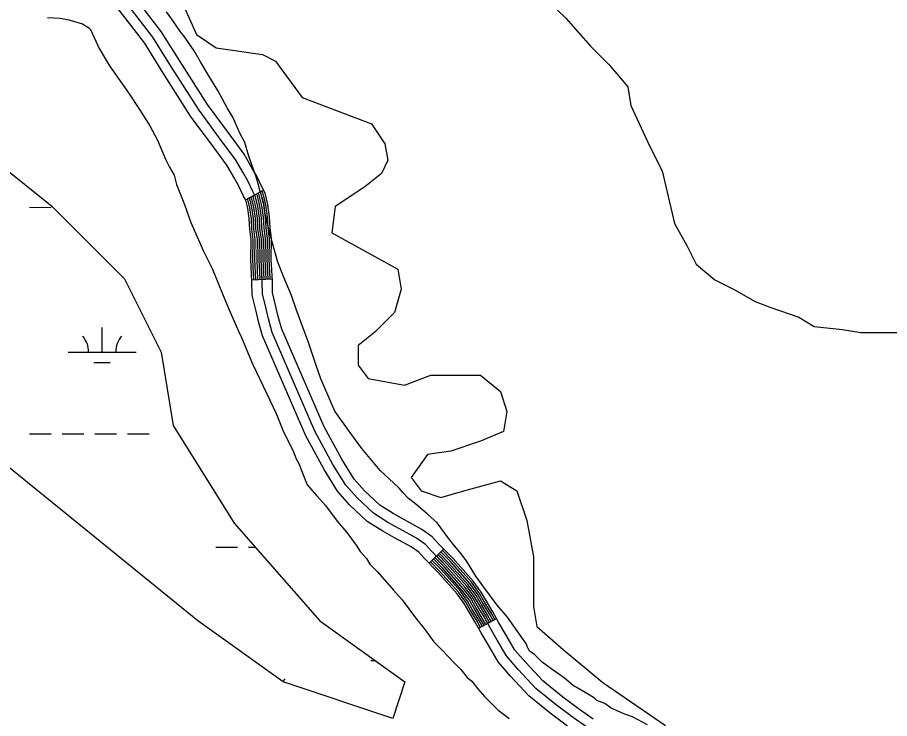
# Model space of a CAD drawing. Extents: x 3245246 to 3283090, y 806824 to 832173.
# Drawn here: x 3254809 to 3256091, y 825980 to 827010 of the extents above; entities that cross this region are included whole.
import ezdxf

# ---------------------------------------------------------------- set-up
doc = ezdxf.new("R2010")
doc.units = 0
for name, color, linetype in [('V-ROAD-CNTR', 7, 'Continuous'), ('V-SITE-VEGE', 7, 'Continuous'), ('V-TOPO-SHOR', 7, 'Continuous'), ('V-WETL-SWMP', 7, 'Continuous')]:
    doc.layers.add(name, color=color, linetype=linetype)

msp = doc.modelspace()

# ---------------------------------------------------------------- linework, layer by layer
at = {"layer": 'V-ROAD-CNTR'}
for p, q in [((3255144, 826742.4), (3255170.4, 826756.6)), ((3255153.2, 826624.9), (3255183.2, 826626.4)), ((3255413.7, 826208.6), (3255435.2, 826229.6)), ((3255486.7, 826112.9), (3255512.9, 826127.4))]:
    msp.add_line(p, q, dxfattribs=at)
for points in [[(3255370.2, 826259.2), (3255353.2, 826268.4), (3255332, 826281.8), (3255307.8, 826304.4), (3255291.3, 826323.3), (3255272.4, 826353.7), (3255245.9, 826402.4), (3255183, 826547.3), (3255177.5, 826567.4), (3255174.1, 826582.3), (3255168.7, 826604.2), (3255168.4, 826622.1), (3255166.8, 826654.9), (3255167.3, 826684.5), (3255165.1, 826700.4), (3255164.5, 826715.7), (3255162, 826732.6), (3255158.6, 826746.9), (3255154.5, 826754.6), (3255147.1, 826770.2), (3255139.8, 826782.9), (3255129.1, 826801.4), (3255109.8, 826827.7), (3255075.6, 826873.8), (3255035.2, 826937.4), (3255007.6, 826981.2), (3254963, 827039.7)], [(3255377.5, 826272.3), (3255360.8, 826281.3), (3255341.2, 826293.7), (3255318.6, 826314.9), (3255303.4, 826332.2), (3255285.3, 826361.2), (3255259.4, 826409), (3255197.2, 826552.3), (3255192.1, 826571.1), (3255188.7, 826585.8), (3255183.7, 826606.2), (3255183.4, 826622.6), (3255181.8, 826655.2), (3255182.3, 826685.4), (3255180.1, 826701.7), (3255179.4, 826717.1), (3255176.7, 826735.4), (3255172.7, 826752.3), (3255167.9, 826761.3), (3255160.4, 826777.1), (3255152.8, 826790.3), (3255141.7, 826809.6), (3255121.9, 826836.7), (3255088, 826882.3), (3255047.9, 826945.4), (3255020, 826989.8), (3254974, 827049.9)], [(3255363, 826246), (3255345.6, 826255.4), (3255322.7, 826269.9), (3255297, 826294), (3255279.2, 826314.3), (3255259.4, 826346.1), (3255232.4, 826395.8), (3255168.8, 826542.3), (3255163, 826563.7), (3255159.5, 826578.8), (3255153.8, 826602.3), (3255153.4, 826621.6), (3255151.8, 826654.7), (3255152.3, 826683.6), (3255150.1, 826699), (3255149.5, 826714.3), (3255147.2, 826729.8), (3255144.4, 826741.6), (3255141.1, 826747.8), (3255133.8, 826763.2), (3255126.8, 826775.4), (3255116.5, 826793.3), (3255097.8, 826818.8), (3255063.2, 826865.3), (3255022.5, 826929.4), (3254995.3, 826972.7), (3254951.9, 827029.4)], [(3255156.2, 826625), (3255154.8, 826654.7), (3255155.3, 826683.7), (3255153.1, 826699.3), (3255152.5, 826714.5), (3255150.2, 826730.4), (3255147.3, 826742.7), (3255146.6, 826743.9)], [(3255159.2, 826625.2), (3255157.8, 826654.8), (3255158.3, 826683.9), (3255156.1, 826699.6), (3255155.5, 826714.8), (3255153.1, 826730.9), (3255150.1, 826743.7), (3255149.3, 826745.3)], [(3255162.2, 826625.3), (3255160.8, 826654.8), (3255161.3, 826684.1), (3255159.1, 826699.8), (3255158.5, 826715.1), (3255156.1, 826731.5), (3255152.9, 826744.8), (3255151.9, 826746.7)], [(3255165.2, 826625.5), (3255163.8, 826654.9), (3255164.3, 826684.3), (3255162.1, 826700.1), (3255161.5, 826715.4), (3255159, 826732.1), (3255155.8, 826745.9), (3255154.6, 826748.1)], [(3255168.2, 826625.6), (3255166.8, 826654.9), (3255167.3, 826684.5), (3255165.1, 826700.4), (3255164.5, 826715.7), (3255162, 826732.6), (3255158.6, 826746.9), (3255157.2, 826749.5)], [(3255171.2, 826625.8), (3255169.8, 826655), (3255170.3, 826684.6), (3255168.1, 826700.6), (3255167.5, 826716), (3255164.9, 826733.2), (3255161.4, 826748), (3255159.9, 826750.9)], [(3255174.2, 826625.9), (3255172.8, 826655), (3255173.3, 826684.8), (3255171.1, 826700.9), (3255170.4, 826716.2), (3255167.9, 826733.7), (3255164.2, 826749.1), (3255162.5, 826752.3)], [(3255177.2, 826626.1), (3255175.8, 826655.1), (3255176.3, 826685), (3255174.1, 826701.2), (3255173.4, 826716.5), (3255170.8, 826734.3), (3255167.1, 826750.2), (3255165.1, 826753.8)], [(3255180.2, 826626.2), (3255178.8, 826655.1), (3255179.3, 826685.2), (3255177.1, 826701.4), (3255176.4, 826716.8), (3255173.8, 826734.9), (3255169.9, 826751.2), (3255167.8, 826755.2)], [(3255654.9, 825979.5), (3255634.7, 825993.6), (3255610.1, 826011.7), (3255580.8, 826035.5), (3255555.9, 826062.6), (3255539.7, 826081), (3255526.9, 826102.9), (3255516.4, 826121.1), (3255507.6, 826137.1), (3255497.9, 826152.8), (3255490.5, 826165.8), (3255478.4, 826182.3), (3255448.9, 826215.4), (3255428.3, 826236.6), (3255418.5, 826247.4), (3255403.1, 826257.9), (3255377.5, 826272.3)], [(3255647.1, 825966.7), (3255626, 825981.4), (3255600.9, 825999.8), (3255570.5, 826024.6), (3255544.8, 826052.6), (3255527.5, 826072.2), (3255513.9, 826095.4), (3255503.3, 826113.8), (3255494.6, 826129.6), (3255485, 826145.2), (3255477.9, 826157.6), (3255466.7, 826172.9), (3255437.9, 826205.2), (3255417.4, 826226.3), (3255408.6, 826236), (3255395.2, 826245.1), (3255370.2, 826259.2)], [(3255617.2, 825969.2), (3255591.7, 825988), (3255560.2, 826013.6), (3255533.6, 826042.6), (3255515.3, 826063.4), (3255500.9, 826087.9), (3255490.3, 826106.4), (3255481.6, 826122), (3255472.1, 826137.5), (3255465.3, 826149.4), (3255455, 826163.5), (3255427, 826195), (3255406.5, 826216), (3255398.7, 826224.6), (3255387.2, 826232.4), (3255363, 826246)], [(3255499.8, 826120.1), (3255494.6, 826129.6), (3255485, 826145.2), (3255477.9, 826157.6), (3255466.7, 826172.9), (3255437.9, 826205.2), (3255424.4, 826219.1)], [(3255502.4, 826121.6), (3255497.2, 826131.1), (3255487.6, 826146.7), (3255480.4, 826159.3), (3255469.1, 826174.8), (3255440.1, 826207.3), (3255426.6, 826221.2)], [(3255505.1, 826123), (3255499.8, 826132.6), (3255490.2, 826148.2), (3255482.9, 826160.9), (3255471.4, 826176.7), (3255442.3, 826209.3), (3255428.7, 826223.3)], [(3255507.7, 826124.5), (3255502.4, 826134.1), (3255492.8, 826149.7), (3255485.5, 826162.5), (3255473.7, 826178.6), (3255444.5, 826211.4), (3255430.9, 826225.4)], [(3255510.3, 826125.9), (3255505, 826135.6), (3255495.4, 826151.3), (3255488, 826164.2), (3255476.1, 826180.5), (3255446.7, 826213.4), (3255433, 826227.5)], [(3255489.3, 826114.3), (3255484.2, 826123.5), (3255474.7, 826139), (3255467.8, 826151.1), (3255457.4, 826165.4), (3255429.2, 826197), (3255415.8, 826210.7)], [(3255492, 826115.8), (3255486.8, 826125), (3255477.3, 826140.6), (3255470.3, 826152.7), (3255459.7, 826167.2), (3255431.4, 826199.1), (3255418, 826212.8)], [(3255494.6, 826117.2), (3255489.4, 826126.5), (3255479.9, 826142.1), (3255472.9, 826154.4), (3255462, 826169.1), (3255433.6, 826201.1), (3255420.1, 826214.9)], [(3255497.2, 826118.7), (3255492, 826128), (3255482.5, 826143.6), (3255475.4, 826156), (3255464.4, 826171), (3255435.8, 826203.2), (3255422.3, 826217)]]:
    msp.add_lwpolyline(points, dxfattribs=at)
at = {"layer": 'V-SITE-VEGE'}
for p, q in [((3255587.1, 827036.3), (3255614.5, 827008.9)), ((3255035.7, 827007.8), (3255027.6, 827018.3)), ((3254853, 827010.2), (3254871.6, 827009)), ((3254871.6, 827009), (3254884.4, 827006.7)), ((3254884.4, 827006.7), (3254896.1, 827003.2)), ((3254896.1, 827003.2), (3254904.2, 827000.9)), ((3254904.2, 827000.9), (3254913.5, 826995.1)), ((3255048.5, 826989.2), (3255035.7, 827007.8)), ((3255614.5, 827008.9), (3255651, 826967.8)), ((3254913.5, 826995.1), (3254915.8, 826992.7)), ((3254915.8, 826992.7), (3254928.6, 826964.8)), ((3255053.1, 826983.4), (3255048.5, 826989.2)), ((3255068.3, 826961.3), (3255053.1, 826983.4)), ((3254928.6, 826964.8), (3254943.8, 826939.2)), ((3255651, 826967.8), (3255678.5, 826940.4)), ((3255077.6, 826945), (3255068.3, 826961.3)), ((3254943.8, 826939.2), (3254971.7, 826899.6)), ((3255092.7, 826919.4), (3255077.6, 826945)), ((3255678.5, 826940.4), (3255705.9, 826908.4)), ((3255103.2, 826903.1), (3255092.7, 826919.4)), ((3254971.7, 826899.6), (3254988, 826875.2)), ((3255117.1, 826877.5), (3255103.2, 826903.1)), ((3255705.9, 826908.4), (3255710.4, 826880.9)), ((3254988, 826875.2), (3255003.1, 826850.8)), ((3255125.3, 826863.5), (3255117.1, 826877.5)), ((3255710.4, 826880.9), (3255737.9, 826821.5)), ((3255135.7, 826840.3), (3255125.3, 826863.5)), ((3255003.1, 826850.8), (3255014.7, 826829.8)), ((3255142.7, 826826.3), (3255135.7, 826840.3)), ((3255014.7, 826829.8), (3255026.4, 826801.9)), ((3255148.5, 826807.7), (3255142.7, 826826.3)), ((3255737.9, 826821.5), (3255756.1, 826785)), ((3255026.4, 826801.9), (3255032.2, 826790.2)), ((3255153.2, 826793.7), (3255148.5, 826807.7)), ((3255032.2, 826790.2), (3255039.2, 826778.6)), ((3255159, 826777.4), (3255153.2, 826793.7)), ((3255756.1, 826785), (3255774.4, 826707.3)), ((3255039.2, 826778.6), (3255042.6, 826764.6)), ((3255162.5, 826765.8), (3255159, 826777.4)), ((3255042.6, 826764.6), (3255054.3, 826735.5)), ((3255164.8, 826756.5), (3255162.5, 826765.8)), ((3255170.6, 826736.7), (3255164.8, 826756.5)), ((3255054.3, 826735.5), (3255063.6, 826708.8)), ((3255173, 826721.6), (3255170.6, 826736.7)), ((3255178.8, 826697.1), (3255173, 826721.6)), ((3255063.6, 826708.8), (3255082.2, 826666.9)), ((3255774.4, 826707.3), (3255792.7, 826675.3)), ((3255183.4, 826678.5), (3255178.8, 826697.1)), ((3255191.6, 826650.6), (3255183.4, 826678.5)), ((3255792.7, 826675.3), (3255806.4, 826647.8)), ((3255082.2, 826666.9), (3255095, 826641.3)), ((3255095, 826641.3), (3255110.1, 826604)), ((3255199.7, 826629.6), (3255191.6, 826650.6)), ((3255806.4, 826647.8), (3255833.8, 826625)), ((3255211.3, 826601.7), (3255199.7, 826629.6)), ((3255833.8, 826625), (3255861.2, 826611.3)), ((3255110.1, 826604), (3255118.3, 826584.3)), ((3255861.2, 826611.3), (3255893.2, 826593)), ((3255218.3, 826581.9), (3255211.3, 826601.7)), ((3255893.2, 826593), (3255916.1, 826583.9)), ((3255118.3, 826584.3), (3255133.4, 826549.4)), ((3255228.8, 826554), (3255218.3, 826581.9)), ((3255916.1, 826583.9), (3255957.2, 826570.1)), ((3255957.2, 826570.1), (3255980, 826556.4)), ((3255235.8, 826534.2), (3255228.8, 826554)), ((3255980, 826556.4), (3256021.2, 826551.8)), ((3256021.2, 826551.8), (3256048.6, 826547.3)), ((3255133.4, 826549.4), (3255138, 826540)), ((3255138, 826540), (3255154.3, 826501.6)), ((3256048.6, 826547.3), (3256126.3, 826547.3)), ((3255247.4, 826500.5), (3255235.8, 826534.2)), ((3255154.3, 826501.6), (3255175.3, 826457.4)), ((3255254.4, 826479.5), (3255247.4, 826500.5)), ((3255275.3, 826431.8), (3255254.4, 826479.5)), ((3255175.3, 826457.4), (3255189.2, 826428.3)), ((3255189.2, 826428.3), (3255199.7, 826401.6)), ((3255298.6, 826399.2), (3255275.3, 826431.8)), ((3255199.7, 826401.6), (3255213.6, 826374.8)), ((3255314.9, 826377.1), (3255298.6, 826399.2)), ((3255213.6, 826374.8), (3255218.3, 826362)), ((3255341.6, 826344.5), (3255314.9, 826377.1)), ((3255218.3, 826362), (3255222.9, 826353.8)), ((3255222.9, 826353.8), (3255225.3, 826346.9)), ((3255225.3, 826346.9), (3255234.6, 826323.6)), ((3255354.4, 826332.9), (3255341.6, 826344.5)), ((3255234.6, 826323.6), (3255248.5, 826307.3)), ((3255369.6, 826318.9), (3255354.4, 826332.9)), ((3255375.4, 826311.9), (3255369.6, 826318.9)), ((3255383.5, 826303.8), (3255375.4, 826311.9)), ((3255248.5, 826307.3), (3255261.3, 826293.3)), ((3255394, 826295.6), (3255383.5, 826303.8)), ((3255411.4, 826280.5), (3255394, 826295.6)), ((3255261.3, 826293.3), (3255278.8, 826270.1)), ((3255278.8, 826270.1), (3255292.8, 826253.8)), ((3255425.4, 826267.7), (3255411.4, 826280.5)), ((3255441.7, 826245.6), (3255425.4, 826267.7)), ((3255292.8, 826253.8), (3255306.7, 826235.1)), ((3255451, 826234), (3255441.7, 826245.6)), ((3255306.7, 826235.1), (3255312.5, 826225.8)), ((3255459.1, 826224.7), (3255451, 826234)), ((3255312.5, 826225.8), (3255321.8, 826215.4)), ((3255468.5, 826211.9), (3255459.1, 826224.7)), ((3255321.8, 826215.4), (3255326.5, 826207.2)), ((3255326.5, 826207.2), (3255338.1, 826195.6)), ((3255482.4, 826189.7), (3255468.5, 826211.9)), ((3255338.1, 826195.6), (3255361.4, 826168.8)), ((3255494, 826173.4), (3255482.4, 826189.7)), ((3255361.4, 826168.8), (3255374.2, 826154.8)), ((3255513.8, 826146.7), (3255494, 826173.4)), ((3255374.2, 826154.8), (3255394, 826128.1)), ((3255529, 826129.2), (3255513.8, 826146.7)), ((3255553.4, 826094.3), (3255529, 826129.2)), ((3255394, 826128.1), (3255407.9, 826110.6)), ((3255407.9, 826110.6), (3255420.7, 826093.2)), ((3255420.7, 826093.2), (3255433.5, 826080.4)), ((3255556.9, 826089.7), (3255553.4, 826094.3)), ((3255433.5, 826080.4), (3255449.8, 826062.9)), ((3255558, 826086.2), (3255556.9, 826089.7)), ((3255561.5, 826079.2), (3255558, 826086.2)), ((3255568.5, 826074.5), (3255561.5, 826079.2)), ((3255580.1, 826062.9), (3255568.5, 826074.5)), ((3255449.8, 826062.9), (3255460.3, 826052.4)), ((3255460.3, 826052.4), (3255469.6, 826040.8)), ((3255592.9, 826053.6), (3255580.1, 826062.9)), ((3255612.7, 826039.6), (3255592.9, 826053.6)), ((3255469.6, 826040.8), (3255476.6, 826035)), ((3255625.5, 826029.1), (3255612.7, 826039.6)), ((3255476.6, 826035), (3255484.7, 826024.5)), ((3255648.8, 826015.2), (3255625.5, 826029.1)), ((3255484.7, 826024.5), (3255495.2, 826012.9)), ((3255656.9, 826010.5), (3255648.8, 826015.2)), ((3255495.2, 826012.9), (3255515, 825993.1)), ((3255660.4, 826007), (3255656.9, 826010.5)), ((3255672.1, 826002.4), (3255660.4, 826007)), ((3255681.4, 825995.4), (3255672.1, 826002.4)), ((3255515, 825993.1), (3255531.3, 825980.3)), ((3255700, 825987.2), (3255681.4, 825995.4)), ((3255712.8, 825982.6), (3255700, 825987.2)), ((3255734.9, 825970.9), (3255712.8, 825982.6))]:
    msp.add_line(p, q, dxfattribs=at)
at = {"layer": 'V-TOPO-SHOR'}
msp.add_lwpolyline([(3255052.3, 827028.7), (3255071.7, 826985), (3255100.8, 826965.5), (3255168.8, 826955.8), (3255188.2, 826946.1), (3255227.1, 826892.7), (3255265.9, 826878.1), (3255329.1, 826853.9), (3255348.5, 826824.7), (3255353.3, 826800.4), (3255343.6, 826781), (3255319.3, 826761.6), (3255275.6, 826732.4), (3255270.8, 826693.6), (3255324.2, 826664.5), (3255367.9, 826640.2), (3255372.8, 826611), (3255363.1, 826577), (3255333.9, 826547.9), (3255309.6, 826528.5), (3255309.6, 826499.3), (3255324.2, 826479.9), (3255377.6, 826470.2), (3255416.5, 826484.8), (3255489.3, 826484.8), (3255518.5, 826460.5), (3255528.2, 826431.4), (3255523.3, 826402.2), (3255489.3, 826387.7), (3255445.6, 826373.1), (3255411.6, 826368.2), (3255387.3, 826334.2), (3255401.9, 826314.8), (3255431, 826305.1), (3255465, 826314.8), (3255518.5, 826329.4), (3255542.7, 826314.8), (3255557.3, 826271.1), (3255567, 826217.7), (3255567, 826144.8), (3255571.9, 826115.7), (3255610.7, 826081.7), (3255669, 826033.1), (3255761.3, 825970)], dxfattribs=at)
at = {"layer": 'V-WETL-SWMP'}
for p, q in [((3254769, 826805.4), (3254858.6, 826733.7)), ((3254826.4, 826731.3), (3254858.4, 826731.2)), ((3254858.6, 826733.7), (3254966.1, 826626)), ((3254966.1, 826626), (3255019.9, 826518.4)), ((3254933.2, 826518.6), (3254933.2, 826554.6)), ((3254883.2, 826518.6), (3254983.2, 826518.6)), ((3255019.9, 826518.4), (3255037.8, 826410.8)), ((3254921.1, 826503.2), (3254945.1, 826503.2)), ((3255037.8, 826410.8), (3255127.4, 826267.3)), ((3254826.3, 826398.6), (3254858.3, 826398.6)), ((3254874.3, 826398.6), (3254906.3, 826398.5)), ((3254922.3, 826398.5), (3254954.3, 826398.5)), ((3254970.3, 826398.5), (3255002.3, 826398.5)), ((3255073.7, 826123.8), (3254786.9, 826357)), ((3255127.4, 826267.3), (3255252.9, 826123.8)), ((3255100.1, 826232.3), (3255132.1, 826232.3)), ((3255148.1, 826232.3), (3255158.1, 826232.3)), ((3255199.1, 826034.2), (3255073.7, 826123.8)), ((3255252.9, 826123.8), (3255378.3, 826034.2)), ((3255328, 826065.7), (3255334.2, 826065.7)), ((3255360.4, 825980.4), (3255199.1, 826034.2)), ((3255378.3, 826034.2), (3255360.4, 825980.4))]:
    msp.add_line(p, q, dxfattribs=at)
for centre, start, end in [((3254877.9, 826519.1), 359.2032, 40.7468), ((3254988.4, 826519.1), 139.2032, 180.7468), ((3255228.6, 826015.5), 139.2032, 147.6303)]:
    msp.add_arc(centre, 35.2, start, end, dxfattribs=at)

doc.saveas('drawing.dxf')
